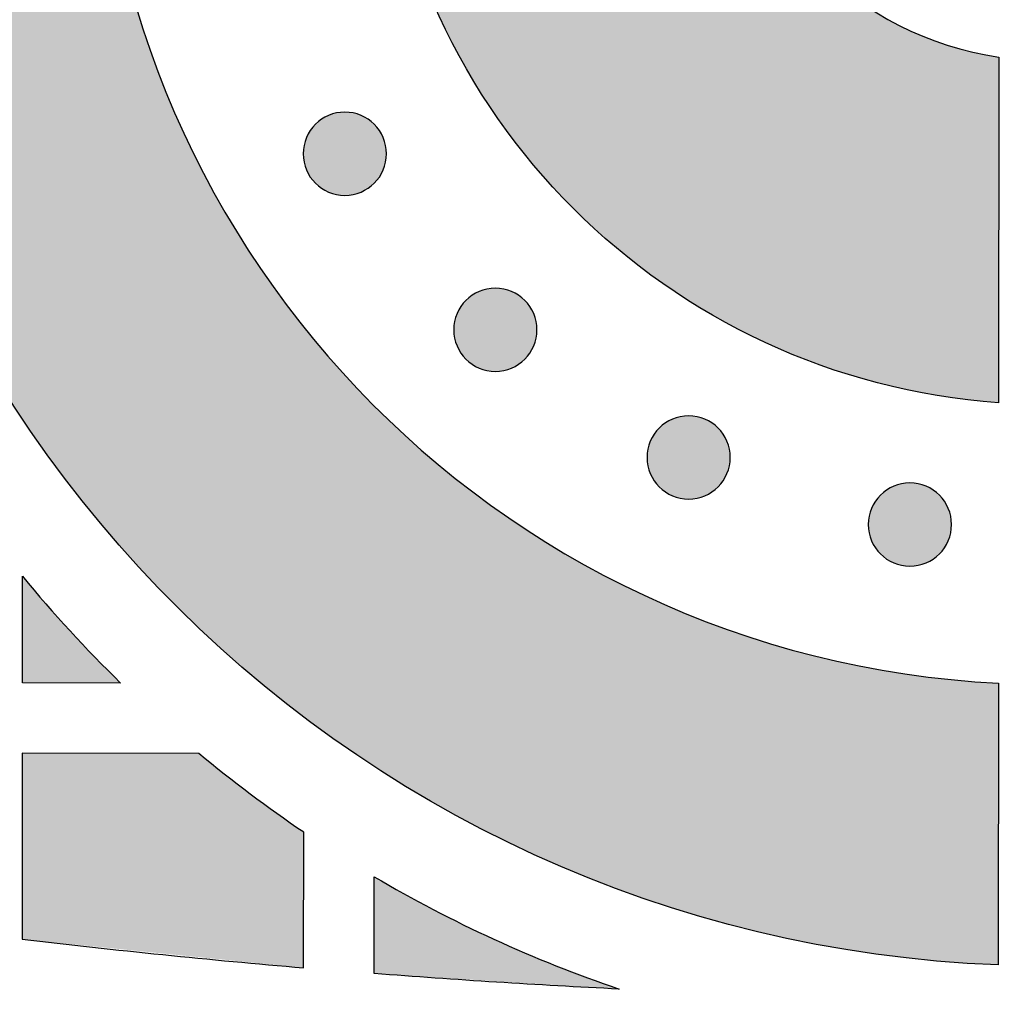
# Model space of a CAD drawing. Header units: millimetres. Extents: x -3873 to -97, y 912 to 4165.
# Tile 382 of 656: x -1699 to -1657, y 2536 to 2578. Entities that reach past the tile are written whole.
import ezdxf

# ---------------------------------------------------------------- set-up
doc = ezdxf.new("R2010")
doc.units = ezdxf.units.MM
doc.layers.add('pattern', color=7, linetype='Continuous', true_color=0x000000)

msp = doc.modelspace()

# ---------------------------------------------------------------- hatches: boundary and pattern name
at = {"layer": 'pattern'}
for points in [[(-1656.793, 2630.508), (-1657.667, 2630.456), (-1658.547, 2630.384), (-1659.433, 2630.293), (-1660.324, 2630.181), (-1661.219, 2630.048), (-1662.117, 2629.894), (-1663.019, 2629.718), (-1663.922, 2629.521), (-1664.827, 2629.301), (-1665.733, 2629.059), (-1666.638, 2628.795), (-1667.543, 2628.507), (-1668.446, 2628.196), (-1669.346, 2627.863), (-1670.243, 2627.506), (-1671.136, 2627.125), (-1672.024, 2626.722), (-1672.905, 2626.295), (-1673.78, 2625.845), (-1674.647, 2625.372), (-1675.505, 2624.877), (-1676.353, 2624.358), (-1677.192, 2623.818), (-1678.018, 2623.255), (-1678.833, 2622.67), (-1679.635, 2622.064), (-1680.423, 2621.438), (-1681.196, 2620.79), (-1681.954, 2620.123), (-1682.695, 2619.437), (-1683.42, 2618.732), (-1684.127, 2618.008), (-1684.816, 2617.268), (-1685.486, 2616.51), (-1686.136, 2615.737), (-1686.766, 2614.948), (-1687.376, 2614.145), (-1687.964, 2613.328), (-1688.531, 2612.498), (-1689.076, 2611.656), (-1689.599, 2610.804), (-1690.099, 2609.941), (-1690.577, 2609.068), (-1691.031, 2608.188), (-1691.462, 2607.299), (-1691.87, 2606.404), (-1692.254, 2605.503), (-1692.615, 2604.597), (-1692.952, 2603.688), (-1693.266, 2602.775), (-1693.556, 2601.859), (-1693.823, 2600.943), (-1694.068, 2600.025), (-1694.289, 2599.108), (-1694.487, 2598.192), (-1694.664, 2597.278), (-1694.818, 2596.366), (-1694.95, 2595.457), (-1695.061, 2594.552), (-1695.151, 2593.652), (-1695.221, 2592.757), (-1695.27, 2591.868), (-1695.3, 2590.985), (-1695.31, 2590.109), (-1695.301, 2589.233), (-1695.273, 2588.35), (-1695.225, 2587.461), (-1695.157, 2586.566), (-1695.069, 2585.665), (-1694.96, 2584.76), (-1694.829, 2583.852), (-1694.676, 2582.939), (-1694.501, 2582.025), (-1694.304, 2581.108), (-1694.085, 2580.191), (-1693.842, 2579.273), (-1693.577, 2578.356), (-1693.288, 2577.44), (-1692.976, 2576.526), (-1692.64, 2575.616), (-1692.281, 2574.71), (-1691.898, 2573.808), (-1691.492, 2572.912), (-1691.063, 2572.023), (-1690.61, 2571.141), (-1690.134, 2570.268), (-1689.635, 2569.404), (-1689.114, 2568.551), (-1688.57, 2567.708), (-1688.005, 2566.877), (-1687.418, 2566.06), (-1686.81, 2565.255), (-1686.181, 2564.465), (-1685.532, 2563.691), (-1684.863, 2562.932), (-1684.176, 2562.19), (-1683.47, 2561.466), (-1682.746, 2560.759), (-1682.006, 2560.072), (-1681.249, 2559.403), (-1680.477, 2558.755), (-1679.691, 2558.126), (-1678.89, 2557.519), (-1678.076, 2556.933), (-1677.25, 2556.369), (-1676.413, 2555.827), (-1675.565, 2555.307), (-1674.708, 2554.81), (-1673.842, 2554.335), (-1672.968, 2553.884), (-1672.087, 2553.455), (-1671.201, 2553.05), (-1670.309, 2552.669), (-1669.412, 2552.31), (-1668.512, 2551.975), (-1667.61, 2551.663), (-1666.706, 2551.374), (-1665.801, 2551.107), (-1664.896, 2550.864), (-1663.991, 2550.642), (-1663.088, 2550.443), (-1662.187, 2550.266), (-1661.288, 2550.111), (-1660.394, 2549.976), (-1659.503, 2549.863), (-1658.618, 2549.77), (-1657.737, 2549.696), (-1656.863, 2549.643), (-1656.873, 2537.632), (-1658.014, 2537.689), (-1659.164, 2537.771), (-1660.32, 2537.88), (-1661.483, 2538.015), (-1662.653, 2538.178), (-1663.827, 2538.369), (-1665.005, 2538.588), (-1666.187, 2538.836), (-1667.37, 2539.113), (-1668.555, 2539.419), (-1669.74, 2539.755), (-1670.925, 2540.121), (-1672.107, 2540.518), (-1673.286, 2540.945), (-1674.461, 2541.402), (-1675.63, 2541.891), (-1676.793, 2542.41), (-1677.949, 2542.959), (-1679.095, 2543.539), (-1680.232, 2544.15), (-1681.357, 2544.791), (-1682.47, 2545.461), (-1683.57, 2546.162), (-1684.654, 2546.891), (-1685.723, 2547.649), (-1686.775, 2548.436), (-1687.809, 2549.25), (-1688.823, 2550.091), (-1689.818, 2550.958), (-1690.791, 2551.851), (-1691.742, 2552.769), (-1692.67, 2553.71), (-1693.574, 2554.675), (-1694.453, 2555.662), (-1695.307, 2556.67), (-1696.134, 2557.698), (-1696.934, 2558.746), (-1697.706, 2559.811), (-1698.45, 2560.894), (-1699.165, 2561.992), (-1699.85, 2563.105), (-1700.506, 2564.231), (-1701.132, 2565.37), (-1701.727, 2566.52), (-1702.292, 2567.68), (-1702.826, 2568.849), (-1703.329, 2570.025), (-1703.802, 2571.208), (-1704.243, 2572.396), (-1704.653, 2573.588), (-1705.033, 2574.783), (-1705.382, 2575.98), (-1705.701, 2577.178), (-1705.989, 2578.376), (-1706.248, 2579.572), (-1706.478, 2580.766), (-1706.678, 2581.956), (-1706.85, 2583.142), (-1706.994, 2584.323), (-1707.11, 2585.498), (-1707.199, 2586.666), (-1707.262, 2587.826), (-1707.298, 2588.977), (-1707.31, 2590.119), (-1707.296, 2591.262), (-1707.258, 2592.413), (-1707.193, 2593.573), (-1707.102, 2594.741), (-1706.984, 2595.915), (-1706.838, 2597.096), (-1706.664, 2598.282), (-1706.461, 2599.472), (-1706.23, 2600.665), (-1705.969, 2601.861), (-1705.678, 2603.058), (-1705.357, 2604.255), (-1705.006, 2605.452), (-1704.625, 2606.646), (-1704.212, 2607.838), (-1703.769, 2609.025), (-1703.294, 2610.207), (-1702.789, 2611.382), (-1702.253, 2612.55), (-1701.686, 2613.709), (-1701.089, 2614.858), (-1700.461, 2615.996), (-1699.803, 2617.121), (-1699.116, 2618.233), (-1698.399, 2619.33), (-1697.653, 2620.411), (-1696.879, 2621.475), (-1696.077, 2622.521), (-1695.249, 2623.548), (-1694.393, 2624.554), (-1693.513, 2625.54), (-1692.607, 2626.503), (-1691.677, 2627.443), (-1690.725, 2628.359), (-1689.75, 2629.25), (-1688.754, 2630.116), (-1687.738, 2630.955), (-1686.702, 2631.767), (-1685.649, 2632.552), (-1684.579, 2633.308), (-1683.493, 2634.036), (-1682.392, 2634.734), (-1681.278, 2635.403), (-1680.152, 2636.042), (-1679.014, 2636.65), (-1677.867, 2637.228), (-1676.71, 2637.776), (-1675.546, 2638.293), (-1674.376, 2638.779), (-1673.2, 2639.235), (-1672.02, 2639.66), (-1670.837, 2640.054), (-1669.653, 2640.418), (-1668.467, 2640.752), (-1667.282, 2641.057), (-1666.097, 2641.331), (-1664.915, 2641.577), (-1663.737, 2641.794), (-1662.562, 2641.983), (-1661.393, 2642.143), (-1660.229, 2642.277), (-1659.072, 2642.384), (-1657.923, 2642.464), (-1656.782, 2642.519)], [(-1656.84, 2576.33), (-1656.853, 2561.599), (-1657.436, 2561.647), (-1658.024, 2561.707), (-1658.614, 2561.78), (-1659.206, 2561.866), (-1659.801, 2561.965), (-1660.398, 2562.077), (-1660.995, 2562.203), (-1661.594, 2562.342), (-1662.193, 2562.496), (-1662.792, 2562.663), (-1663.391, 2562.845), (-1663.989, 2563.041), (-1664.585, 2563.251), (-1665.18, 2563.475), (-1665.772, 2563.714), (-1666.361, 2563.967), (-1666.947, 2564.234), (-1667.529, 2564.516), (-1668.106, 2564.812), (-1668.679, 2565.122), (-1669.246, 2565.446), (-1669.807, 2565.784), (-1670.362, 2566.136), (-1670.91, 2566.502), (-1671.45, 2566.881), (-1671.983, 2567.273), (-1672.507, 2567.678), (-1673.022, 2568.096), (-1673.528, 2568.526), (-1674.024, 2568.968), (-1674.51, 2569.422), (-1674.985, 2569.887), (-1675.449, 2570.363), (-1675.902, 2570.85), (-1676.344, 2571.346), (-1676.773, 2571.853), (-1677.19, 2572.369), (-1677.594, 2572.894), (-1677.985, 2573.427), (-1678.363, 2573.968), (-1678.728, 2574.516), (-1679.079, 2575.072), (-1679.416, 2575.634), (-1679.739, 2576.201), (-1680.048, 2576.774), (-1680.343, 2577.352), (-1680.624, 2577.935), (-1680.89, 2578.521), (-1681.142, 2579.111), (-1681.38, 2579.703), (-1681.603, 2580.298), (-1681.812, 2580.895), (-1682.007, 2581.493), (-1682.187, 2582.092), (-1682.354, 2582.692), (-1682.506, 2583.291), (-1682.645, 2583.89), (-1682.77, 2584.488), (-1682.881, 2585.085), (-1682.979, 2585.68), (-1683.064, 2586.272), (-1683.135, 2586.863), (-1683.195, 2587.45), (-1683.241, 2588.034), (-1668.51, 2588.021), (-1668.47, 2587.765), (-1668.426, 2587.509), (-1668.376, 2587.251), (-1668.321, 2586.994), (-1668.26, 2586.736), (-1668.195, 2586.477), (-1668.124, 2586.219), (-1668.048, 2585.961), (-1667.966, 2585.703), (-1667.879, 2585.446), (-1667.786, 2585.189), (-1667.688, 2584.933), (-1667.585, 2584.678), (-1667.476, 2584.424), (-1667.361, 2584.172), (-1667.241, 2583.921), (-1667.115, 2583.671), (-1666.984, 2583.424), (-1666.848, 2583.178), (-1666.706, 2582.934), (-1666.559, 2582.693), (-1666.407, 2582.455), (-1666.25, 2582.219), (-1666.087, 2581.985), (-1665.92, 2581.755), (-1665.747, 2581.528), (-1665.569, 2581.305), (-1665.387, 2581.084), (-1665.2, 2580.868), (-1665.009, 2580.655), (-1664.813, 2580.446), (-1664.613, 2580.241), (-1664.408, 2580.041), (-1664.2, 2579.844), (-1663.987, 2579.652), (-1663.771, 2579.465), (-1663.551, 2579.283), (-1663.328, 2579.105), (-1663.101, 2578.932), (-1662.871, 2578.764), (-1662.638, 2578.601), (-1662.402, 2578.443), (-1662.164, 2578.29), (-1661.923, 2578.143), (-1661.68, 2578.001), (-1661.434, 2577.864), (-1661.187, 2577.733), (-1660.938, 2577.607), (-1660.687, 2577.486), (-1660.434, 2577.371), (-1660.181, 2577.262), (-1659.926, 2577.158), (-1659.67, 2577.059), (-1659.414, 2576.966), (-1659.156, 2576.878), (-1658.899, 2576.796), (-1658.641, 2576.719), (-1658.383, 2576.648), (-1658.125, 2576.582), (-1657.867, 2576.521), (-1657.609, 2576.466), (-1657.352, 2576.416), (-1657.096, 2576.371)], [(-1683.464, 2570.957), (-1683.492, 2570.93), (-1683.521, 2570.903), (-1683.551, 2570.876), (-1683.582, 2570.85), (-1683.613, 2570.824), (-1683.646, 2570.799), (-1683.679, 2570.774), (-1683.713, 2570.75), (-1683.748, 2570.727), (-1683.784, 2570.704), (-1683.821, 2570.682), (-1683.858, 2570.661), (-1683.896, 2570.64), (-1683.935, 2570.621), (-1683.974, 2570.602), (-1684.014, 2570.584), (-1684.055, 2570.567), (-1684.096, 2570.551), (-1684.138, 2570.536), (-1684.181, 2570.522), (-1684.224, 2570.509), (-1684.267, 2570.497), (-1684.311, 2570.486), (-1684.355, 2570.476), (-1684.4, 2570.467), (-1684.445, 2570.46), (-1684.49, 2570.453), (-1684.536, 2570.448), (-1684.581, 2570.444), (-1684.627, 2570.441), (-1684.673, 2570.439), (-1684.719, 2570.439), (-1684.765, 2570.439), (-1684.811, 2570.441), (-1684.857, 2570.444), (-1684.902, 2570.448), (-1684.948, 2570.454), (-1684.993, 2570.46), (-1685.038, 2570.468), (-1685.083, 2570.477), (-1685.127, 2570.487), (-1685.171, 2570.498), (-1685.214, 2570.51), (-1685.257, 2570.523), (-1685.3, 2570.537), (-1685.342, 2570.552), (-1685.383, 2570.568), (-1685.424, 2570.585), (-1685.464, 2570.603), (-1685.503, 2570.622), (-1685.542, 2570.642), (-1685.58, 2570.662), (-1685.617, 2570.684), (-1685.654, 2570.706), (-1685.689, 2570.728), (-1685.724, 2570.752), (-1685.758, 2570.776), (-1685.792, 2570.801), (-1685.824, 2570.826), (-1685.855, 2570.852), (-1685.886, 2570.878), (-1685.916, 2570.905), (-1685.945, 2570.932), (-1685.973, 2570.959), (-1686.001, 2570.988), (-1686.028, 2571.017), (-1686.055, 2571.047), (-1686.081, 2571.077), (-1686.107, 2571.109), (-1686.132, 2571.141), (-1686.156, 2571.175), (-1686.18, 2571.209), (-1686.204, 2571.244), (-1686.226, 2571.28), (-1686.248, 2571.316), (-1686.27, 2571.353), (-1686.29, 2571.391), (-1686.31, 2571.43), (-1686.329, 2571.47), (-1686.346, 2571.51), (-1686.363, 2571.55), (-1686.38, 2571.592), (-1686.395, 2571.634), (-1686.409, 2571.676), (-1686.422, 2571.719), (-1686.434, 2571.763), (-1686.445, 2571.807), (-1686.454, 2571.851), (-1686.463, 2571.896), (-1686.471, 2571.941), (-1686.477, 2571.986), (-1686.482, 2572.031), (-1686.487, 2572.077), (-1686.49, 2572.123), (-1686.491, 2572.169), (-1686.492, 2572.214), (-1686.491, 2572.26), (-1686.489, 2572.306), (-1686.486, 2572.352), (-1686.482, 2572.398), (-1686.477, 2572.443), (-1686.47, 2572.488), (-1686.463, 2572.533), (-1686.454, 2572.578), (-1686.444, 2572.622), (-1686.433, 2572.666), (-1686.421, 2572.71), (-1686.408, 2572.753), (-1686.394, 2572.795), (-1686.378, 2572.837), (-1686.362, 2572.878), (-1686.345, 2572.919), (-1686.327, 2572.959), (-1686.308, 2572.999), (-1686.289, 2573.037), (-1686.268, 2573.075), (-1686.247, 2573.113), (-1686.225, 2573.149), (-1686.202, 2573.185), (-1686.179, 2573.22), (-1686.155, 2573.254), (-1686.13, 2573.287), (-1686.105, 2573.319), (-1686.079, 2573.351), (-1686.053, 2573.382), (-1686.026, 2573.412), (-1685.999, 2573.441), (-1685.971, 2573.469), (-1685.943, 2573.496), (-1685.914, 2573.523), (-1685.884, 2573.55), (-1685.853, 2573.576), (-1685.822, 2573.602), (-1685.789, 2573.627), (-1685.756, 2573.652), (-1685.722, 2573.676), (-1685.687, 2573.699), (-1685.651, 2573.722), (-1685.614, 2573.744), (-1685.577, 2573.765), (-1685.539, 2573.786), (-1685.5, 2573.805), (-1685.461, 2573.824), (-1685.421, 2573.842), (-1685.38, 2573.859), (-1685.339, 2573.875), (-1685.297, 2573.89), (-1685.254, 2573.904), (-1685.211, 2573.917), (-1685.168, 2573.929), (-1685.124, 2573.94), (-1685.08, 2573.95), (-1685.035, 2573.959), (-1684.99, 2573.966), (-1684.945, 2573.973), (-1684.899, 2573.978), (-1684.854, 2573.982), (-1684.808, 2573.985), (-1684.762, 2573.987), (-1684.716, 2573.987), (-1684.67, 2573.987), (-1684.624, 2573.985), (-1684.578, 2573.982), (-1684.533, 2573.978), (-1684.487, 2573.972), (-1684.442, 2573.966), (-1684.397, 2573.958), (-1684.352, 2573.949), (-1684.308, 2573.939), (-1684.264, 2573.928), (-1684.221, 2573.916), (-1684.178, 2573.903), (-1684.135, 2573.889), (-1684.093, 2573.874), (-1684.052, 2573.858), (-1684.011, 2573.841), (-1683.971, 2573.823), (-1683.932, 2573.804), (-1683.893, 2573.784), (-1683.855, 2573.764), (-1683.818, 2573.742), (-1683.781, 2573.72), (-1683.746, 2573.697), (-1683.711, 2573.674), (-1683.677, 2573.65), (-1683.644, 2573.625), (-1683.611, 2573.6), (-1683.58, 2573.574), (-1683.549, 2573.548), (-1683.519, 2573.521), (-1683.49, 2573.494), (-1683.462, 2573.466), (-1683.434, 2573.438), (-1683.407, 2573.409), (-1683.38, 2573.379), (-1683.354, 2573.349), (-1683.329, 2573.317), (-1683.303, 2573.284), (-1683.279, 2573.251), (-1683.255, 2573.217), (-1683.231, 2573.182), (-1683.209, 2573.146), (-1683.187, 2573.11), (-1683.165, 2573.073), (-1683.145, 2573.035), (-1683.125, 2572.996), (-1683.106, 2572.956), (-1683.089, 2572.916), (-1683.072, 2572.875), (-1683.055, 2572.834), (-1683.04, 2572.792), (-1683.026, 2572.75), (-1683.013, 2572.707), (-1683.001, 2572.663), (-1682.99, 2572.619), (-1682.981, 2572.575), (-1682.972, 2572.53), (-1682.964, 2572.485), (-1682.958, 2572.44), (-1682.953, 2572.395), (-1682.948, 2572.349), (-1682.945, 2572.303), (-1682.944, 2572.257), (-1682.943, 2572.211), (-1682.944, 2572.165), (-1682.946, 2572.12), (-1682.949, 2572.074), (-1682.953, 2572.028), (-1682.958, 2571.983), (-1682.965, 2571.937), (-1682.972, 2571.893), (-1682.981, 2571.848), (-1682.991, 2571.804), (-1683.002, 2571.76), (-1683.014, 2571.716), (-1683.027, 2571.673), (-1683.041, 2571.631), (-1683.057, 2571.589), (-1683.073, 2571.548), (-1683.09, 2571.507), (-1683.108, 2571.467), (-1683.127, 2571.427), (-1683.146, 2571.389), (-1683.167, 2571.351), (-1683.188, 2571.313), (-1683.21, 2571.277), (-1683.233, 2571.241), (-1683.256, 2571.206), (-1683.28, 2571.172), (-1683.305, 2571.139), (-1683.33, 2571.107), (-1683.356, 2571.075), (-1683.382, 2571.044), (-1683.409, 2571.014), (-1683.436, 2570.985)], [(-1677.049, 2563.453), (-1677.077, 2563.425), (-1677.106, 2563.398), (-1677.136, 2563.371), (-1677.166, 2563.345), (-1677.198, 2563.319), (-1677.231, 2563.294), (-1677.264, 2563.269), (-1677.298, 2563.245), (-1677.333, 2563.222), (-1677.369, 2563.199), (-1677.405, 2563.177), (-1677.442, 2563.156), (-1677.48, 2563.136), (-1677.519, 2563.116), (-1677.559, 2563.097), (-1677.599, 2563.079), (-1677.64, 2563.062), (-1677.681, 2563.046), (-1677.723, 2563.031), (-1677.765, 2563.017), (-1677.808, 2563.004), (-1677.852, 2562.992), (-1677.896, 2562.981), (-1677.94, 2562.971), (-1677.985, 2562.963), (-1678.03, 2562.955), (-1678.075, 2562.949), (-1678.12, 2562.943), (-1678.166, 2562.939), (-1678.212, 2562.936), (-1678.258, 2562.934), (-1678.304, 2562.934), (-1678.35, 2562.935), (-1678.395, 2562.936), (-1678.441, 2562.939), (-1678.487, 2562.944), (-1678.532, 2562.949), (-1678.578, 2562.955), (-1678.623, 2562.963), (-1678.667, 2562.972), (-1678.711, 2562.982), (-1678.755, 2562.993), (-1678.799, 2563.005), (-1678.842, 2563.018), (-1678.884, 2563.032), (-1678.926, 2563.047), (-1678.967, 2563.063), (-1679.008, 2563.081), (-1679.048, 2563.098), (-1679.088, 2563.117), (-1679.126, 2563.137), (-1679.164, 2563.158), (-1679.202, 2563.179), (-1679.238, 2563.201), (-1679.274, 2563.224), (-1679.309, 2563.247), (-1679.343, 2563.271), (-1679.376, 2563.296), (-1679.408, 2563.321), (-1679.44, 2563.347), (-1679.471, 2563.373), (-1679.501, 2563.4), (-1679.53, 2563.427), (-1679.558, 2563.455), (-1679.585, 2563.483), (-1679.612, 2563.512), (-1679.639, 2563.542), (-1679.665, 2563.573), (-1679.691, 2563.604), (-1679.716, 2563.637), (-1679.741, 2563.67), (-1679.765, 2563.704), (-1679.788, 2563.739), (-1679.811, 2563.775), (-1679.833, 2563.811), (-1679.854, 2563.849), (-1679.875, 2563.887), (-1679.894, 2563.925), (-1679.913, 2563.965), (-1679.931, 2564.005), (-1679.948, 2564.046), (-1679.964, 2564.087), (-1679.979, 2564.129), (-1679.993, 2564.171), (-1680.006, 2564.214), (-1680.018, 2564.258), (-1680.029, 2564.302), (-1680.039, 2564.346), (-1680.048, 2564.391), (-1680.055, 2564.436), (-1680.062, 2564.481), (-1680.067, 2564.527), (-1680.071, 2564.572), (-1680.074, 2564.618), (-1680.076, 2564.664), (-1680.076, 2564.71), (-1680.076, 2564.756), (-1680.074, 2564.802), (-1680.071, 2564.847), (-1680.067, 2564.893), (-1680.061, 2564.938), (-1680.055, 2564.984), (-1680.047, 2565.029), (-1680.038, 2565.073), (-1680.029, 2565.118), (-1680.018, 2565.161), (-1680.005, 2565.205), (-1679.992, 2565.248), (-1679.978, 2565.29), (-1679.963, 2565.332), (-1679.947, 2565.374), (-1679.93, 2565.414), (-1679.912, 2565.454), (-1679.893, 2565.494), (-1679.873, 2565.533), (-1679.853, 2565.571), (-1679.831, 2565.608), (-1679.809, 2565.644), (-1679.787, 2565.68), (-1679.763, 2565.715), (-1679.739, 2565.749), (-1679.714, 2565.782), (-1679.689, 2565.815), (-1679.663, 2565.846), (-1679.637, 2565.877), (-1679.61, 2565.907), (-1679.583, 2565.936), (-1679.556, 2565.964), (-1679.527, 2565.991), (-1679.498, 2566.019), (-1679.468, 2566.045), (-1679.438, 2566.072), (-1679.406, 2566.097), (-1679.374, 2566.122), (-1679.34, 2566.147), (-1679.306, 2566.171), (-1679.271, 2566.194), (-1679.235, 2566.217), (-1679.199, 2566.239), (-1679.162, 2566.26), (-1679.124, 2566.281), (-1679.085, 2566.3), (-1679.045, 2566.319), (-1679.005, 2566.337), (-1678.965, 2566.354), (-1678.923, 2566.37), (-1678.881, 2566.385), (-1678.839, 2566.399), (-1678.796, 2566.412), (-1678.752, 2566.424), (-1678.708, 2566.435), (-1678.664, 2566.445), (-1678.619, 2566.454), (-1678.574, 2566.461), (-1678.529, 2566.468), (-1678.484, 2566.473), (-1678.438, 2566.477), (-1678.392, 2566.48), (-1678.346, 2566.482), (-1678.301, 2566.483), (-1678.255, 2566.482), (-1678.209, 2566.48), (-1678.163, 2566.477), (-1678.117, 2566.473), (-1678.072, 2566.468), (-1678.027, 2566.461), (-1677.982, 2566.453), (-1677.937, 2566.445), (-1677.893, 2566.435), (-1677.849, 2566.424), (-1677.805, 2566.412), (-1677.762, 2566.398), (-1677.72, 2566.384), (-1677.678, 2566.369), (-1677.637, 2566.353), (-1677.596, 2566.336), (-1677.556, 2566.318), (-1677.516, 2566.299), (-1677.478, 2566.279), (-1677.44, 2566.259), (-1677.403, 2566.238), (-1677.366, 2566.216), (-1677.33, 2566.193), (-1677.295, 2566.169), (-1677.261, 2566.145), (-1677.228, 2566.121), (-1677.196, 2566.095), (-1677.164, 2566.07), (-1677.133, 2566.043), (-1677.103, 2566.016), (-1677.074, 2565.989), (-1677.046, 2565.962), (-1677.019, 2565.934), (-1676.992, 2565.905), (-1676.965, 2565.875), (-1676.939, 2565.844), (-1676.913, 2565.812), (-1676.888, 2565.78), (-1676.863, 2565.746), (-1676.839, 2565.712), (-1676.816, 2565.677), (-1676.793, 2565.642), (-1676.771, 2565.605), (-1676.75, 2565.568), (-1676.729, 2565.53), (-1676.71, 2565.491), (-1676.691, 2565.452), (-1676.673, 2565.412), (-1676.656, 2565.371), (-1676.64, 2565.329), (-1676.625, 2565.287), (-1676.611, 2565.245), (-1676.598, 2565.202), (-1676.586, 2565.159), (-1676.575, 2565.115), (-1676.565, 2565.07), (-1676.556, 2565.026), (-1676.549, 2564.981), (-1676.542, 2564.935), (-1676.537, 2564.89), (-1676.533, 2564.844), (-1676.53, 2564.798), (-1676.528, 2564.753), (-1676.528, 2564.707), (-1676.528, 2564.661), (-1676.53, 2564.615), (-1676.533, 2564.569), (-1676.537, 2564.523), (-1676.543, 2564.478), (-1676.549, 2564.433), (-1676.557, 2564.388), (-1676.566, 2564.343), (-1676.576, 2564.299), (-1676.587, 2564.255), (-1676.599, 2564.212), (-1676.612, 2564.169), (-1676.626, 2564.126), (-1676.641, 2564.084), (-1676.657, 2564.043), (-1676.674, 2564.002), (-1676.692, 2563.962), (-1676.711, 2563.923), (-1676.731, 2563.884), (-1676.751, 2563.846), (-1676.773, 2563.809), (-1676.795, 2563.772), (-1676.818, 2563.736), (-1676.841, 2563.702), (-1676.865, 2563.667), (-1676.89, 2563.634), (-1676.915, 2563.602), (-1676.941, 2563.57), (-1676.967, 2563.54), (-1676.994, 2563.51), (-1677.021, 2563.481)], [(-1668.811, 2558.01), (-1668.84, 2557.983), (-1668.869, 2557.956), (-1668.898, 2557.929), (-1668.929, 2557.903), (-1668.961, 2557.877), (-1668.993, 2557.852), (-1669.027, 2557.827), (-1669.061, 2557.803), (-1669.096, 2557.78), (-1669.131, 2557.757), (-1669.168, 2557.735), (-1669.205, 2557.714), (-1669.243, 2557.694), (-1669.282, 2557.674), (-1669.321, 2557.655), (-1669.362, 2557.637), (-1669.402, 2557.62), (-1669.444, 2557.604), (-1669.486, 2557.589), (-1669.528, 2557.575), (-1669.571, 2557.562), (-1669.615, 2557.55), (-1669.659, 2557.539), (-1669.703, 2557.529), (-1669.747, 2557.52), (-1669.792, 2557.513), (-1669.838, 2557.506), (-1669.883, 2557.501), (-1669.929, 2557.497), (-1669.975, 2557.494), (-1670.02, 2557.492), (-1670.066, 2557.492), (-1670.112, 2557.493), (-1670.158, 2557.494), (-1670.204, 2557.497), (-1670.25, 2557.502), (-1670.295, 2557.507), (-1670.34, 2557.513), (-1670.385, 2557.521), (-1670.43, 2557.53), (-1670.474, 2557.54), (-1670.518, 2557.551), (-1670.562, 2557.563), (-1670.605, 2557.576), (-1670.647, 2557.59), (-1670.689, 2557.605), (-1670.73, 2557.621), (-1670.771, 2557.638), (-1670.811, 2557.656), (-1670.85, 2557.675), (-1670.889, 2557.695), (-1670.927, 2557.716), (-1670.964, 2557.737), (-1671.001, 2557.759), (-1671.037, 2557.782), (-1671.072, 2557.805), (-1671.106, 2557.829), (-1671.139, 2557.854), (-1671.171, 2557.879), (-1671.203, 2557.905), (-1671.234, 2557.931), (-1671.263, 2557.958), (-1671.292, 2557.985), (-1671.321, 2558.013), (-1671.348, 2558.041), (-1671.375, 2558.07), (-1671.402, 2558.1), (-1671.428, 2558.131), (-1671.454, 2558.162), (-1671.479, 2558.195), (-1671.504, 2558.228), (-1671.528, 2558.262), (-1671.551, 2558.297), (-1671.574, 2558.333), (-1671.596, 2558.369), (-1671.617, 2558.407), (-1671.637, 2558.445), (-1671.657, 2558.483), (-1671.676, 2558.523), (-1671.694, 2558.563), (-1671.711, 2558.604), (-1671.727, 2558.645), (-1671.742, 2558.687), (-1671.756, 2558.729), (-1671.769, 2558.772), (-1671.781, 2558.816), (-1671.792, 2558.86), (-1671.802, 2558.904), (-1671.811, 2558.949), (-1671.818, 2558.994), (-1671.825, 2559.039), (-1671.83, 2559.084), (-1671.834, 2559.13), (-1671.837, 2559.176), (-1671.839, 2559.222), (-1671.839, 2559.268), (-1671.839, 2559.314), (-1671.837, 2559.36), (-1671.834, 2559.405), (-1671.83, 2559.451), (-1671.824, 2559.496), (-1671.818, 2559.542), (-1671.81, 2559.587), (-1671.801, 2559.631), (-1671.791, 2559.676), (-1671.78, 2559.719), (-1671.768, 2559.763), (-1671.755, 2559.806), (-1671.741, 2559.848), (-1671.726, 2559.89), (-1671.71, 2559.932), (-1671.693, 2559.972), (-1671.675, 2560.012), (-1671.656, 2560.052), (-1671.636, 2560.091), (-1671.616, 2560.129), (-1671.594, 2560.166), (-1671.572, 2560.202), (-1671.549, 2560.238), (-1671.526, 2560.273), (-1671.502, 2560.307), (-1671.477, 2560.34), (-1671.452, 2560.373), (-1671.426, 2560.404), (-1671.4, 2560.435), (-1671.373, 2560.465), (-1671.346, 2560.494), (-1671.318, 2560.522), (-1671.29, 2560.549), (-1671.261, 2560.577), (-1671.231, 2560.603), (-1671.2, 2560.629), (-1671.169, 2560.655), (-1671.136, 2560.68), (-1671.103, 2560.705), (-1671.069, 2560.729), (-1671.034, 2560.752), (-1670.998, 2560.775), (-1670.962, 2560.797), (-1670.924, 2560.818), (-1670.886, 2560.839), (-1670.848, 2560.858), (-1670.808, 2560.877), (-1670.768, 2560.895), (-1670.727, 2560.912), (-1670.686, 2560.928), (-1670.644, 2560.943), (-1670.602, 2560.957), (-1670.559, 2560.97), (-1670.515, 2560.982), (-1670.471, 2560.993), (-1670.427, 2561.003), (-1670.382, 2561.012), (-1670.337, 2561.019), (-1670.292, 2561.026), (-1670.247, 2561.031), (-1670.201, 2561.035), (-1670.155, 2561.038), (-1670.109, 2561.04), (-1670.063, 2561.04), (-1670.017, 2561.04), (-1669.972, 2561.038), (-1669.926, 2561.035), (-1669.88, 2561.031), (-1669.835, 2561.025), (-1669.789, 2561.019), (-1669.744, 2561.011), (-1669.7, 2561.003), (-1669.656, 2560.993), (-1669.612, 2560.982), (-1669.568, 2560.97), (-1669.525, 2560.956), (-1669.483, 2560.942), (-1669.441, 2560.927), (-1669.399, 2560.911), (-1669.359, 2560.894), (-1669.319, 2560.876), (-1669.279, 2560.857), (-1669.241, 2560.837), (-1669.203, 2560.817), (-1669.165, 2560.796), (-1669.129, 2560.773), (-1669.093, 2560.751), (-1669.058, 2560.727), (-1669.024, 2560.703), (-1668.991, 2560.679), (-1668.958, 2560.653), (-1668.927, 2560.627), (-1668.896, 2560.601), (-1668.866, 2560.574), (-1668.837, 2560.547), (-1668.809, 2560.52), (-1668.782, 2560.492), (-1668.755, 2560.462), (-1668.728, 2560.433), (-1668.702, 2560.402), (-1668.676, 2560.37), (-1668.651, 2560.338), (-1668.626, 2560.304), (-1668.602, 2560.27), (-1668.579, 2560.235), (-1668.556, 2560.2), (-1668.534, 2560.163), (-1668.513, 2560.126), (-1668.492, 2560.088), (-1668.473, 2560.049), (-1668.454, 2560.01), (-1668.436, 2559.969), (-1668.419, 2559.929), (-1668.403, 2559.887), (-1668.388, 2559.845), (-1668.374, 2559.803), (-1668.361, 2559.76), (-1668.349, 2559.716), (-1668.338, 2559.673), (-1668.328, 2559.628), (-1668.319, 2559.584), (-1668.312, 2559.539), (-1668.305, 2559.493), (-1668.3, 2559.448), (-1668.296, 2559.402), (-1668.293, 2559.356), (-1668.291, 2559.311), (-1668.291, 2559.265), (-1668.291, 2559.219), (-1668.293, 2559.173), (-1668.296, 2559.127), (-1668.3, 2559.081), (-1668.306, 2559.036), (-1668.312, 2558.991), (-1668.32, 2558.946), (-1668.329, 2558.901), (-1668.338, 2558.857), (-1668.349, 2558.813), (-1668.362, 2558.769), (-1668.375, 2558.726), (-1668.389, 2558.684), (-1668.404, 2558.642), (-1668.42, 2558.601), (-1668.437, 2558.56), (-1668.455, 2558.52), (-1668.474, 2558.481), (-1668.494, 2558.442), (-1668.514, 2558.404), (-1668.536, 2558.367), (-1668.558, 2558.33), (-1668.58, 2558.294), (-1668.604, 2558.26), (-1668.628, 2558.225), (-1668.653, 2558.192), (-1668.678, 2558.16), (-1668.704, 2558.128), (-1668.73, 2558.097), (-1668.757, 2558.068), (-1668.784, 2558.039)], [(-1659.38, 2555.149), (-1659.408, 2555.121), (-1659.437, 2555.094), (-1659.467, 2555.067), (-1659.498, 2555.041), (-1659.53, 2555.016), (-1659.562, 2554.99), (-1659.595, 2554.966), (-1659.63, 2554.942), (-1659.664, 2554.918), (-1659.7, 2554.896), (-1659.737, 2554.874), (-1659.774, 2554.852), (-1659.812, 2554.832), (-1659.851, 2554.812), (-1659.89, 2554.793), (-1659.93, 2554.776), (-1659.971, 2554.759), (-1660.012, 2554.743), (-1660.054, 2554.727), (-1660.097, 2554.713), (-1660.14, 2554.7), (-1660.183, 2554.688), (-1660.227, 2554.677), (-1660.272, 2554.668), (-1660.316, 2554.659), (-1660.361, 2554.651), (-1660.406, 2554.645), (-1660.452, 2554.64), (-1660.498, 2554.635), (-1660.543, 2554.633), (-1660.589, 2554.631), (-1660.635, 2554.63), (-1660.681, 2554.631), (-1660.727, 2554.633), (-1660.773, 2554.636), (-1660.818, 2554.64), (-1660.864, 2554.645), (-1660.909, 2554.652), (-1660.954, 2554.659), (-1660.999, 2554.668), (-1661.043, 2554.678), (-1661.087, 2554.689), (-1661.13, 2554.701), (-1661.173, 2554.714), (-1661.216, 2554.728), (-1661.258, 2554.744), (-1661.299, 2554.76), (-1661.34, 2554.777), (-1661.38, 2554.795), (-1661.419, 2554.814), (-1661.458, 2554.833), (-1661.496, 2554.854), (-1661.533, 2554.875), (-1661.57, 2554.897), (-1661.605, 2554.92), (-1661.64, 2554.943), (-1661.674, 2554.968), (-1661.708, 2554.992), (-1661.74, 2555.017), (-1661.772, 2555.043), (-1661.802, 2555.07), (-1661.832, 2555.096), (-1661.861, 2555.123), (-1661.889, 2555.151), (-1661.917, 2555.179), (-1661.944, 2555.208), (-1661.971, 2555.238), (-1661.997, 2555.269), (-1662.023, 2555.301), (-1662.048, 2555.333), (-1662.072, 2555.366), (-1662.096, 2555.4), (-1662.12, 2555.435), (-1662.143, 2555.471), (-1662.165, 2555.508), (-1662.186, 2555.545), (-1662.206, 2555.583), (-1662.226, 2555.622), (-1662.245, 2555.661), (-1662.263, 2555.701), (-1662.28, 2555.742), (-1662.296, 2555.783), (-1662.311, 2555.825), (-1662.325, 2555.868), (-1662.338, 2555.911), (-1662.35, 2555.954), (-1662.361, 2555.998), (-1662.371, 2556.042), (-1662.379, 2556.087), (-1662.387, 2556.132), (-1662.393, 2556.177), (-1662.399, 2556.223), (-1662.403, 2556.268), (-1662.406, 2556.314), (-1662.407, 2556.36), (-1662.408, 2556.406), (-1662.407, 2556.452), (-1662.405, 2556.498), (-1662.402, 2556.544), (-1662.398, 2556.589), (-1662.393, 2556.635), (-1662.386, 2556.68), (-1662.379, 2556.725), (-1662.37, 2556.77), (-1662.36, 2556.814), (-1662.349, 2556.858), (-1662.337, 2556.901), (-1662.324, 2556.944), (-1662.31, 2556.987), (-1662.295, 2557.029), (-1662.278, 2557.07), (-1662.261, 2557.111), (-1662.243, 2557.151), (-1662.225, 2557.19), (-1662.205, 2557.229), (-1662.184, 2557.267), (-1662.163, 2557.304), (-1662.141, 2557.341), (-1662.118, 2557.376), (-1662.095, 2557.411), (-1662.071, 2557.445), (-1662.046, 2557.479), (-1662.021, 2557.511), (-1661.995, 2557.543), (-1661.969, 2557.573), (-1661.942, 2557.603), (-1661.915, 2557.632), (-1661.887, 2557.66), (-1661.859, 2557.688), (-1661.83, 2557.715), (-1661.8, 2557.742), (-1661.769, 2557.768), (-1661.738, 2557.794), (-1661.705, 2557.819), (-1661.672, 2557.843), (-1661.638, 2557.867), (-1661.603, 2557.891), (-1661.567, 2557.913), (-1661.531, 2557.935), (-1661.493, 2557.957), (-1661.455, 2557.977), (-1661.416, 2557.997), (-1661.377, 2558.016), (-1661.337, 2558.033), (-1661.296, 2558.05), (-1661.255, 2558.067), (-1661.213, 2558.082), (-1661.17, 2558.096), (-1661.127, 2558.109), (-1661.084, 2558.121), (-1661.04, 2558.132), (-1660.996, 2558.141), (-1660.951, 2558.15), (-1660.906, 2558.158), (-1660.861, 2558.164), (-1660.815, 2558.17), (-1660.77, 2558.174), (-1660.724, 2558.177), (-1660.678, 2558.178), (-1660.632, 2558.179), (-1660.586, 2558.178), (-1660.54, 2558.176), (-1660.494, 2558.173), (-1660.449, 2558.169), (-1660.403, 2558.164), (-1660.358, 2558.157), (-1660.313, 2558.15), (-1660.269, 2558.141), (-1660.224, 2558.131), (-1660.18, 2558.12), (-1660.137, 2558.108), (-1660.094, 2558.095), (-1660.051, 2558.081), (-1660.01, 2558.065), (-1659.968, 2558.049), (-1659.927, 2558.032), (-1659.887, 2558.014), (-1659.848, 2557.995), (-1659.809, 2557.976), (-1659.771, 2557.955), (-1659.734, 2557.934), (-1659.698, 2557.912), (-1659.662, 2557.889), (-1659.627, 2557.866), (-1659.593, 2557.842), (-1659.56, 2557.817), (-1659.527, 2557.792), (-1659.496, 2557.766), (-1659.465, 2557.74), (-1659.435, 2557.713), (-1659.406, 2557.686), (-1659.378, 2557.658), (-1659.35, 2557.63), (-1659.323, 2557.601), (-1659.297, 2557.571), (-1659.27, 2557.54), (-1659.245, 2557.509), (-1659.219, 2557.476), (-1659.195, 2557.443), (-1659.171, 2557.409), (-1659.147, 2557.374), (-1659.125, 2557.338), (-1659.103, 2557.301), (-1659.081, 2557.264), (-1659.061, 2557.226), (-1659.041, 2557.187), (-1659.023, 2557.148), (-1659.005, 2557.108), (-1658.988, 2557.067), (-1658.972, 2557.026), (-1658.957, 2556.984), (-1658.942, 2556.941), (-1658.929, 2556.898), (-1658.917, 2556.855), (-1658.906, 2556.811), (-1658.897, 2556.767), (-1658.888, 2556.722), (-1658.88, 2556.677), (-1658.874, 2556.632), (-1658.869, 2556.586), (-1658.865, 2556.541), (-1658.862, 2556.495), (-1658.86, 2556.449), (-1658.859, 2556.403), (-1658.86, 2556.357), (-1658.862, 2556.311), (-1658.865, 2556.265), (-1658.869, 2556.22), (-1658.874, 2556.174), (-1658.881, 2556.129), (-1658.888, 2556.084), (-1658.897, 2556.039), (-1658.907, 2555.995), (-1658.918, 2555.951), (-1658.93, 2555.908), (-1658.943, 2555.865), (-1658.958, 2555.822), (-1658.973, 2555.78), (-1658.989, 2555.739), (-1659.006, 2555.698), (-1659.024, 2555.658), (-1659.043, 2555.619), (-1659.062, 2555.58), (-1659.083, 2555.542), (-1659.104, 2555.505), (-1659.126, 2555.468), (-1659.149, 2555.433), (-1659.173, 2555.398), (-1659.197, 2555.364), (-1659.221, 2555.331), (-1659.247, 2555.298), (-1659.272, 2555.267), (-1659.299, 2555.236), (-1659.325, 2555.206), (-1659.353, 2555.177)], [(-1698.457, 2554.203), (-1697.459, 2553.022), (-1696.428, 2551.869), (-1695.367, 2550.744), (-1694.275, 2549.649), (-1698.461, 2549.653)], [(-1686.472, 2537.508), (-1686.467, 2543.285), (-1687.617, 2544.083), (-1688.746, 2544.91), (-1689.855, 2545.765), (-1690.942, 2546.646), (-1698.464, 2546.653), (-1698.471, 2538.731)], [(-1683.472, 2537.264), (-1683.468, 2541.392), (-1682.221, 2540.679), (-1680.954, 2539.997), (-1679.67, 2539.348), (-1678.369, 2538.731), (-1677.052, 2538.148), (-1675.722, 2537.599), (-1674.379, 2537.083), (-1673.025, 2536.603)]]:
    msp.add_hatch(color=256, dxfattribs=at).paths.add_polyline_path(points, flags=0)

# ---------------------------------------------------------------- linework, layer by layer
for p, q in [((-1656.84, 2576.33), (-1656.853, 2561.599)), ((-1656.863, 2549.643), (-1656.873, 2537.632)), ((-1686.472, 2537.508), (-1686.467, 2543.285)), ((-1683.472, 2537.264), (-1683.468, 2541.392))]:
    msp.add_line(p, q, dxfattribs=at)
for points in [[(-1694.275, 2549.649), (-1698.461, 2549.653), (-1698.457, 2554.203)], [(-1690.942, 2546.646), (-1698.464, 2546.653), (-1698.471, 2538.731)]]:
    msp.add_lwpolyline(points, dxfattribs=at)
at = {"layer": 'pattern', "extrusion": (0, 0, -1)}
for centre in [(1684.718, 2572.213), (1678.302, 2564.708), (1670.065, 2559.266), (1660.634, 2556.405)]:
    msp.add_circle(centre, 1.774, dxfattribs=at)
for centre, radius, start, end in [((1654.828, 2590.074), 52.482, 272.2339, 87.866), ((1654.795, 2907.856), 387.7, 270.30942, 310.77353), ((1654.828, 2590.009), 28.482, 274.0765, 356.0233), ((1654.828, 2590.074), 56.482, 304.0672, 309.7469), ((1654.795, 2907.855), 371.699, 272.81115, 274.42481)]:
    msp.add_arc(centre, radius, start, end, dxfattribs=at)
at = {"layer": 'pattern'}
for centre, radius, start, end in [((-1654.828, 2590.074), 40.482, 92.7819, 267.1182), ((-1654.795, 2907.856), 375.7, 234.10174, 269.68229), ((-1654.828, 2590.009), 13.826, 188.2675, 261.6326), ((-1654.828, 2590.074), 56.482, 219.4257, 225.7011), ((-1654.828, 2590.074), 56.482, 239.5309, 251.2057), ((-1654.795, 2907.856), 371.7, 263.252, 265.1112)]:
    msp.add_arc(centre, radius, start, end, dxfattribs=at)

doc.saveas('drawing.dxf')
